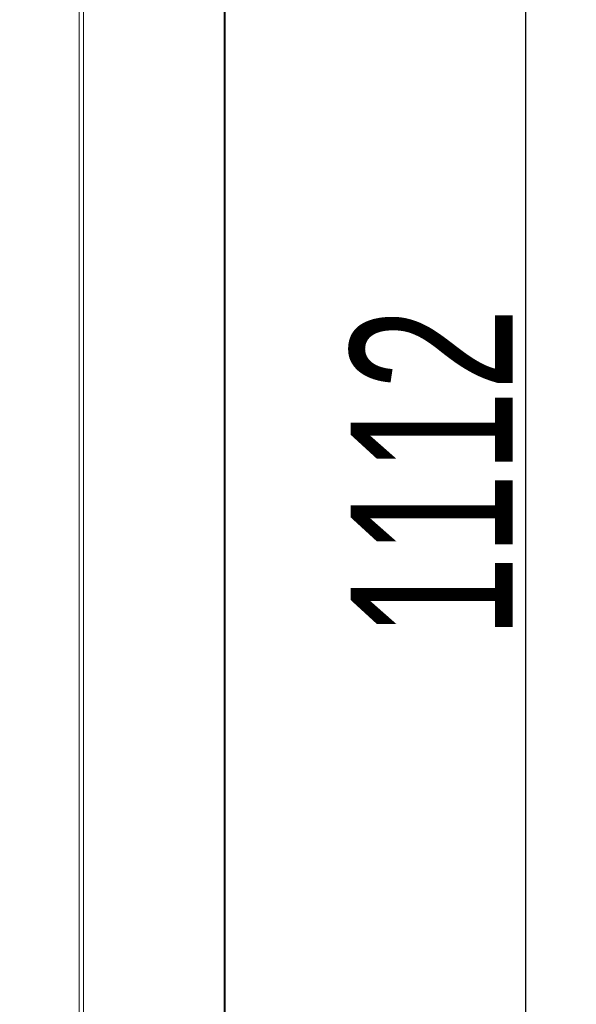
# Model space of a CAD drawing. Header units: millimetres. Extents: x -1290 to 1795, y -4192 to -1311.
# Tile 986 of 1056: x 1528 to 1555, y -2265 to -2217. Entities that reach past the tile are written whole.
import ezdxf

# ---------------------------------------------------------------- set-up
doc = ezdxf.new("R2010")
doc.units = ezdxf.units.MM
doc.layers.add('$EL_istn', color=7, linetype='Continuous', lineweight=15)
doc.layers.add('Aparatura', color=7, linetype='Continuous', lineweight=13)
doc.styles.get("Standard").update_dxf_attribs({"font": 'ARIALN.TTF', "width": 0.8})
doc.dimstyles.new('100', dxfattribs={"dimtxt": 15, "dimasz": 10, "dimexe": 1.25, "dimexo": 0.625, "dimtad": 1, "dimdec": 0, "dimtxsty": 'Standard', "dimblk": 'OBLIQUE', "dimcen": 2.5, "dimadec": 0, "dimazin": 0, "dimtfac": 1, "dimtdec": 0, "dimtmove": 0, "dimatfit": 3, "dimldrblk": 'NONE', "dimfxl": 1, "dimarcsym": 0})

# ---------------------------------------------------------------- blocks, each defined once
blk = doc.blocks.new('_Oblique')
at = {"color": 0, "linetype": 'ByBlock', "lineweight": -2}
blk.add_line((-0.5, -0.5), (0.5, 0.5), dxfattribs=at)
blk = doc.blocks.new('*D318')
at = {"layer": '$EL_istn', "color": 0, "linetype": 'Continuous', "lineweight": -2, "ltscale": 0.1}
for p, q in [((1529.843, -2128.058), (1554.067, -2128.058)), ((1552.817, -2128.058), (1552.817, -2350.458)), ((1531.244, -2350.458), (1554.067, -2350.458))]:
    blk.add_line(p, q, dxfattribs=at)
at = {"layer": 'Defpoints', "color": 0}
for p in [(1529.218, -2128.058), (1530.619, -2350.458), (1552.817, -2350.458)]:
    blk.add_point(p, dxfattribs=at)
at = {"layer": '$EL_istn', "color": 0, "linetype": 'ByBlock', "lineweight": -2, "xscale": 5, "yscale": 5, "zscale": 5}
for p, rotation in [((1552.817, -2128.058), 90), ((1552.817, -2350.458), 270)]:
    blk.add_blockref('_Oblique', p, dxfattribs=dict(at, rotation=rotation))
at = {"layer": '$EL_istn', "color": 0, "lineweight": 5, "insert": (1548.176, -2239.258), "char_height": 8, "attachment_point": 5, "rotation": 90}
blk.add_mtext('1112', dxfattribs=at)
blk = doc.blocks.new('_None')

msp = doc.modelspace()

# ---------------------------------------------------------------- linework, layer by layer
at = {"layer": 'Aparatura', "color": 7, "lineweight": 13}
for points in [[(1405.1, -2336.273), (1405.1, -2142.328), (1404.836, -2142.328), (1404.836, -2129.525), (1405.267, -2128.51), (1406.226, -2128.079), (1420.049, -2128.079), (1420.049, -2128.399), (1523.009, -2128.399), (1523.009, -2128.079), (1536.831, -2128.079), (1537.847, -2128.51), (1538.222, -2129.525), (1538.222, -2142.328), (1537.958, -2142.328), (1537.958, -2336.273)], [(1405.1, -2336.273), (1405.1, -2142.328), (1404.836, -2142.328), (1404.836, -2129.525), (1405.267, -2128.51), (1406.226, -2128.079), (1420.049, -2128.079), (1420.049, -2128.399), (1523.009, -2128.399), (1523.009, -2128.079), (1536.831, -2128.079), (1537.847, -2128.51), (1538.222, -2129.525), (1538.222, -2142.328), (1537.958, -2142.328), (1537.958, -2336.273)], [(1405.107, -2336.267), (1405.107, -2142.334), (1404.843, -2142.334), (1404.843, -2129.532), (1405.274, -2128.517), (1406.233, -2128.086), (1420.054, -2128.086), (1420.054, -2128.406), (1523.003, -2128.406), (1523.003, -2128.086), (1536.824, -2128.086), (1537.84, -2128.517), (1538.215, -2129.532), (1538.215, -2142.334), (1537.951, -2142.334), (1537.951, -2336.267)], [(1537.992, -2336.183), (1537.992, -2142.237)]]:
    msp.add_lwpolyline(points, dxfattribs=at)
for points in [[(1530.782, -2343.641), (1530.782, -2134.959), (1530.782, -2343.641)], [(1531.005, -2343.641), (1531.005, -2134.959), (1531.005, -2343.641)], [(1526.971, -2142.237), (1526.971, -2336.183), (1536.769, -2336.183), (1537.993, -2336.183), (1537.993, -2142.237), (1536.769, -2142.237), (1526.971, -2142.237)], [(1526.971, -2142.237), (1526.971, -2336.183), (1536.769, -2336.183), (1537.993, -2336.183), (1537.993, -2142.237), (1536.769, -2142.237), (1526.971, -2142.237)], [(1537.943, -2336.274), (1537.943, -2142.327), (1537.943, -2336.274)]]:
    msp.add_lwpolyline(points, close=True, dxfattribs=at)

# ---------------------------------------------------------------- dimensions: what is measured, and where the dimension line sits
at = {"layer": '$EL_istn', "linetype": 'Continuous', "lineweight": 5, "ltscale": 0.1}
dim = msp.add_linear_dim(base=(1552.817, -2350.458), p1=(1529.218, -2128.058), p2=(1530.619, -2350.458), angle=90, dimstyle='100', override={"dimtxt": 8, "dimasz": 5, "dimlfac": 5, "dimtxsty": 'Standard', "dimldrblk": 'None', "dimfxl": 35}, dxfattribs=at)
dim.commit()
dim.dimension.update_dxf_attribs({"geometry": '*D318', "text_midpoint": (1548.176, -2239.258)})

doc.saveas('drawing.dxf')
